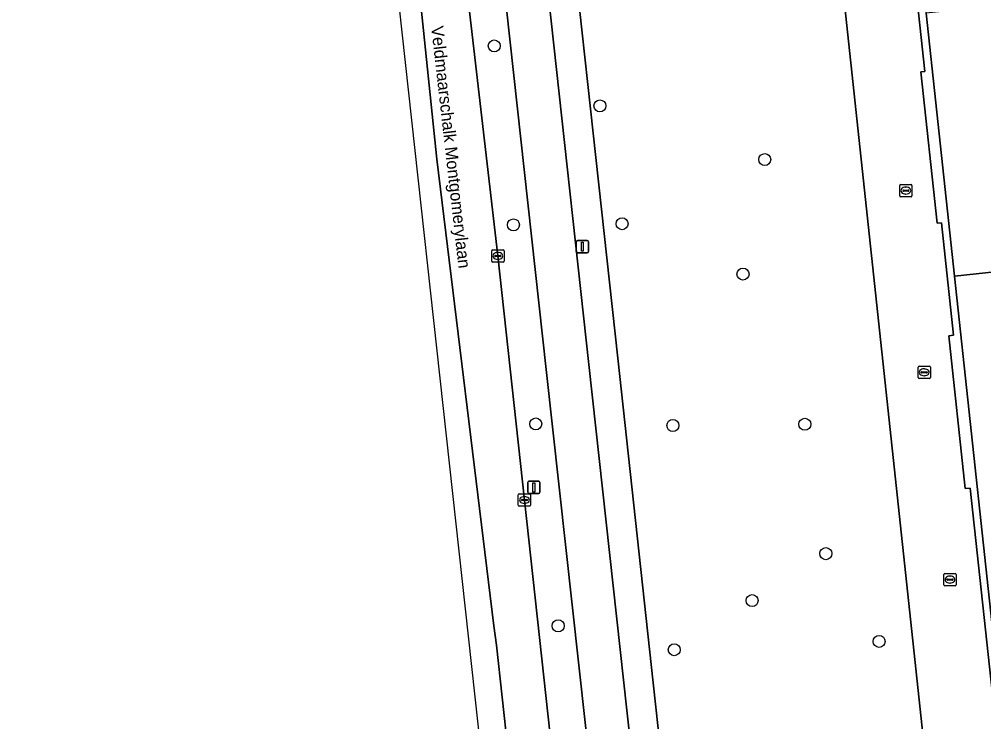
# Model space of a CAD drawing. Extents: x 161248 to 161848, y 384871 to 385383.
# Drawn here: x 161255.9 to 161334.5, y 384938.5 to 384995.7 of the extents above; entities that cross this region are included whole.
import ezdxf

# ---------------------------------------------------------------- set-up
doc = ezdxf.new("R2010")
doc.units = 0
for name, color, linetype in [('IMGEO_Berm_groen', 7, 'Continuous'), ('IMGEO_Boom', 7, 'Continuous'), ('IMGEO_Fietspad_gesloten', 7, 'Continuous'), ('IMGEO_Groenvoorziening', 7, 'Continuous'), ('IMGEO_Kolk', 7, 'Continuous'), ('IMGEO_Lichtmast', 7, 'Continuous'), ('IMGEO_Openbare_ruimte_label', 7, 'Continuous'), ('IMGEO_OVBaan_gesloten', 7, 'Continuous'), ('IMGEO_Pand', 7, 'Continuous'), ('IMGEO_Rijbaan_lokaal_open', 7, 'Continuous'), ('IMGEO_Voetpad_open', 7, 'Continuous')]:
    doc.layers.add(name, color=color, linetype=linetype)

msp = doc.modelspace()

# ---------------------------------------------------------------- linework, layer by layer
at = {"layer": 'IMGEO_Berm_groen'}
for points in [[(161256.654, 385321.916), (161257.172, 385317.445), (161257.661, 385313.23), (161259.702, 385295.859), (161261.967, 385276.513), (161264.604, 385254.141), (161265.807, 385244.078), (161266.037, 385241.979), (161266.267, 385239.966), (161268.56, 385218.577), (161268.655, 385216.841), (161268.939, 385214.138), (161270.794, 385196.453), (161276.441, 385144.086), (161283.784, 385075.774), (161285.879, 385056.617), (161288.02, 385037.301), (161290.772, 385012.005), (161294.901, 384976.402), (161297.066, 384956.529), (161299.154, 384937.372), (161301.048, 384920.049), (161301.427, 384916.232), (161301.431, 384916.18)], [(161304.405, 384916.554), (161304.284, 384917.771), (161304.157, 384919.005), (161298.845, 384967.161), (161292.634, 385023.456), (161286.649, 385075.675), (161279.435, 385144.415)]]:
    msp.add_lwpolyline(points, dxfattribs=at)
at = {"layer": 'IMGEO_Boom'}
for centre in [(161294.607, 384993.498), (161303.217, 384988.619), (161316.632, 384984.247), (161296.171, 384978.931), (161305.015, 384979.023), (161314.862, 384974.927), (161297.98, 384962.719), (161309.152, 384962.595), (161319.896, 384962.694), (161321.608, 384952.16), (161315.604, 384948.334), (161299.814, 384946.281), (161325.944, 384945.018), (161309.27, 384944.341)]:
    msp.add_circle(centre, 0.489, dxfattribs=at)
at = {"layer": 'IMGEO_Fietspad_gesloten'}
for points in [[(161255.931, 385327.627), (161256.339, 385324.574), (161264.625, 385325.002), (161264.745, 385322.761), (161265.427, 385312.935), (161265.987, 385305.638), (161266.061, 385304.636), (161266.954, 385291.9), (161268.918, 385265.585), (161269.728, 385255.799), (161270.412, 385243.981), (161271.091, 385227.08), (161272.519, 385207.639), (161273.278, 385201.438), (161279.435, 385144.415), (161286.649, 385075.675), (161292.634, 385023.456), (161298.845, 384967.161), (161304.157, 384919.005), (161304.284, 384917.771), (161304.405, 384916.554)], [(161307.877, 384916.52), (161307.68, 384918.693), (161302.317, 384967.561), (161296.601, 385019.596)]]:
    msp.add_lwpolyline(points, dxfattribs=at)
at = {"layer": 'IMGEO_Groenvoorziening'}
for points in [[(161299.534, 385014.89), (161304.674, 384968.077), (161307.552, 384941.643), (161310.226, 384917.077)], [(161336.989, 384921.31), (161339.374, 384924.535), (161341.413, 384923.282), (161352.732, 384938.592), (161353.067, 384939.032), (161349.538, 384938.768), (161349.844, 384936.245), (161348.022, 384934.003), (161333.73, 384932.332), (161329.539, 384937.213), (161322.803, 385000)]]:
    msp.add_lwpolyline(points, dxfattribs=at)
at = {"layer": 'IMGEO_Kolk'}
for p, q in [((161327.62, 384981.296), (161327.62, 384982.148)), ((161327.695, 384982.222), (161328.547, 384982.222)), ((161328.108, 384982.002), (161328.133, 384982.002)), ((161328.621, 384982.148), (161328.621, 384981.296)), ((161328.547, 384981.222), (161327.695, 384981.222)), ((161327.879, 384981.716), (161327.879, 384981.728)), ((161328.317, 384981.679), (161327.919, 384981.679)), ((161327.922, 384981.765), (161328.32, 384981.765)), ((161328.131, 384981.442), (161328.106, 384981.442)), ((161328.363, 384981.728), (161328.363, 384981.716)), ((161294.4, 384975.976), (161294.4, 384976.828)), ((161294.475, 384976.902), (161295.327, 384976.902)), ((161294.659, 384976.396), (161294.659, 384976.408)), ((161294.702, 384976.445), (161295.1, 384976.445)), ((161294.888, 384976.682), (161294.913, 384976.682)), ((161295.143, 384976.408), (161295.143, 384976.396)), ((161295.401, 384976.828), (161295.401, 384975.976)), ((161295.327, 384975.902), (161294.475, 384975.902)), ((161295.097, 384976.359), (161294.699, 384976.359)), ((161294.911, 384976.122), (161294.886, 384976.122)), ((161329.119, 384966.5), (161329.119, 384967.352)), ((161329.194, 384967.426), (161330.046, 384967.426)), ((161329.607, 384967.206), (161329.632, 384967.206)), ((161330.12, 384967.352), (161330.12, 384966.5)), ((161330.046, 384966.426), (161329.194, 384966.426)), ((161329.378, 384966.92), (161329.378, 384966.932)), ((161329.816, 384966.883), (161329.418, 384966.883)), ((161329.421, 384966.969), (161329.819, 384966.969)), ((161329.63, 384966.646), (161329.605, 384966.646)), ((161329.862, 384966.932), (161329.862, 384966.92)), ((161296.565, 384956.103), (161296.565, 384956.955)), ((161296.64, 384957.029), (161297.492, 384957.029)), ((161297.053, 384956.809), (161297.078, 384956.809)), ((161297.566, 384956.955), (161297.566, 384956.103)), ((161297.492, 384956.029), (161296.64, 384956.029)), ((161296.824, 384956.523), (161296.824, 384956.535)), ((161297.262, 384956.486), (161296.864, 384956.486)), ((161296.867, 384956.572), (161297.265, 384956.572)), ((161297.076, 384956.249), (161297.051, 384956.249)), ((161297.308, 384956.535), (161297.308, 384956.523)), ((161331.288, 384950.548), (161332.14, 384950.548)), ((161331.213, 384949.622), (161331.213, 384950.474)), ((161331.472, 384950.042), (161331.472, 384950.054)), ((161331.91, 384950.005), (161331.512, 384950.005)), ((161331.515, 384950.091), (161331.913, 384950.091)), ((161331.724, 384949.768), (161331.699, 384949.768)), ((161331.701, 384950.328), (161331.726, 384950.328)), ((161331.956, 384950.054), (161331.956, 384950.042)), ((161332.214, 384950.474), (161332.214, 384949.622)), ((161332.14, 384949.548), (161331.288, 384949.548))]:
    msp.add_line(p, q, dxfattribs=at)
for points in [[(161327.62, 384981.296), (161327.62, 384982.148)], [(161327.695, 384982.222), (161328.547, 384982.222)], [(161328.621, 384982.148), (161328.621, 384981.296)], [(161328.547, 384981.222), (161327.695, 384981.222)], [(161294.4, 384975.976), (161294.4, 384976.828)], [(161294.475, 384976.902), (161295.327, 384976.902)], [(161295.401, 384976.828), (161295.401, 384975.976)], [(161295.327, 384975.902), (161294.475, 384975.902)], [(161329.119, 384966.5), (161329.119, 384967.352)], [(161329.194, 384967.426), (161330.046, 384967.426)], [(161330.12, 384967.352), (161330.12, 384966.5)], [(161330.046, 384966.426), (161329.194, 384966.426)], [(161296.565, 384956.103), (161296.565, 384956.955)], [(161296.64, 384957.029), (161297.492, 384957.029)], [(161297.566, 384956.955), (161297.566, 384956.103)], [(161297.492, 384956.029), (161296.64, 384956.029)], [(161331.288, 384950.548), (161332.14, 384950.548)], [(161331.213, 384949.622), (161331.213, 384950.474)], [(161332.214, 384950.474), (161332.214, 384949.622)], [(161332.14, 384949.548), (161331.288, 384949.548)]]:
    msp.add_lwpolyline(points, dxfattribs=at)
for centre, radius, start, end in [((161327.697, 384982.146), 0.0765, 91.55205, 178.44795), ((161327.697, 384982.146), 0.0765, 91.55205, 178.44795), ((161328.545, 384982.146), 0.0765, 1.55205, 88.44795), ((161328.545, 384982.146), 0.0765, 1.55205, 88.44795), ((161327.697, 384981.298), 0.0765, 181.55205, 268.44795), ((161327.697, 384981.298), 0.0765, 181.55205, 268.44795), ((161327.919, 384981.725), 0.0403, 85.87752, 175.75265), ((161327.916, 384981.715), 0.0366, 178.93798, 274.71019), ((161328.32, 384981.722), 0.043, 264.86636, 352.45326), ((161328.324, 384981.727), 0.0386, 1.73085, 96.63898), ((161328.545, 384981.298), 0.0765, 271.55205, 358.44795), ((161328.545, 384981.298), 0.0765, 271.55205, 358.44795), ((161294.477, 384976.826), 0.0765, 91.55205, 178.44795), ((161294.477, 384976.826), 0.0765, 91.55205, 178.44795), ((161294.699, 384976.405), 0.0403, 85.87752, 175.75265), ((161295.104, 384976.407), 0.0386, 1.73085, 96.63898), ((161295.325, 384976.826), 0.0765, 1.55205, 88.44795), ((161295.325, 384976.826), 0.0765, 1.55205, 88.44795), ((161294.477, 384975.978), 0.0765, 181.55205, 268.44795), ((161294.477, 384975.978), 0.0765, 181.55205, 268.44795), ((161294.696, 384976.395), 0.0366, 178.93798, 274.71019), ((161295.1, 384976.402), 0.043, 264.86636, 352.45326), ((161295.325, 384975.978), 0.0765, 271.55205, 358.44795), ((161295.325, 384975.978), 0.0765, 271.55205, 358.44795), ((161329.196, 384967.35), 0.0765, 91.55205, 178.44795), ((161329.196, 384967.35), 0.0765, 91.55205, 178.44795), ((161330.044, 384967.35), 0.0765, 1.55205, 88.44795), ((161330.044, 384967.35), 0.0765, 1.55205, 88.44795), ((161329.196, 384966.502), 0.0765, 181.55205, 268.44795), ((161329.196, 384966.502), 0.0765, 181.55205, 268.44795), ((161329.418, 384966.929), 0.0403, 85.87752, 175.75265), ((161329.415, 384966.919), 0.0366, 178.93798, 274.71019), ((161329.819, 384966.926), 0.043, 264.86636, 352.45326), ((161329.823, 384966.931), 0.0386, 1.73085, 96.63898), ((161330.044, 384966.502), 0.0765, 271.55205, 358.44795), ((161330.044, 384966.502), 0.0765, 271.55205, 358.44795), ((161296.642, 384956.953), 0.0765, 91.55205, 178.44795), ((161296.642, 384956.953), 0.0765, 91.55205, 178.44795), ((161297.49, 384956.953), 0.0765, 1.55205, 88.44795), ((161297.49, 384956.953), 0.0765, 1.55205, 88.44795), ((161296.642, 384956.105), 0.0765, 181.55205, 268.44795), ((161296.642, 384956.105), 0.0765, 181.55205, 268.44795), ((161296.864, 384956.532), 0.0403, 85.87752, 175.75265), ((161296.861, 384956.522), 0.0366, 178.93798, 274.71019), ((161297.265, 384956.529), 0.043, 264.86636, 352.45326), ((161297.269, 384956.534), 0.0386, 1.73085, 96.63898), ((161297.49, 384956.105), 0.0765, 271.55205, 358.44795), ((161297.49, 384956.105), 0.0765, 271.55205, 358.44795), ((161331.29, 384950.472), 0.0765, 91.55205, 178.44795), ((161331.29, 384950.472), 0.0765, 91.55205, 178.44795), ((161332.138, 384950.472), 0.0765, 1.55205, 88.44795), ((161332.138, 384950.472), 0.0765, 1.55205, 88.44795), ((161331.512, 384950.051), 0.0403, 85.87752, 175.75265), ((161331.509, 384950.041), 0.0366, 178.93798, 274.71019), ((161331.913, 384950.048), 0.043, 264.86636, 352.45326), ((161331.917, 384950.053), 0.0386, 1.73085, 96.63898), ((161331.29, 384949.624), 0.0765, 181.55205, 268.44795), ((161331.29, 384949.624), 0.0765, 181.55205, 268.44795), ((161332.138, 384949.624), 0.0765, 271.55205, 358.44795), ((161332.138, 384949.624), 0.0765, 271.55205, 358.44795)]:
    msp.add_arc(centre, radius, start, end, dxfattribs=at)
for centre, major_axis, ratio, start_param, end_param in [((161328.107, 384981.722), (-0.387, 0.002), 0.722429, 4.712389, 7.853982), ((161328.132, 384981.722), (-0.39, 0.002), 0.717154, 1.570796, 4.712389), ((161294.887, 384976.402), (-0.387, 0.002), 0.722429, 4.712389, 7.853982), ((161294.912, 384976.402), (-0.39, 0.002), 0.717154, 1.570796, 4.712389), ((161329.606, 384966.926), (-0.387, 0.002), 0.722429, 4.712389, 7.853982), ((161329.631, 384966.926), (-0.39, 0.002), 0.717154, 1.570796, 4.712389), ((161297.052, 384956.529), (-0.387, 0.002), 0.722429, 4.712389, 7.853982), ((161297.077, 384956.529), (-0.39, 0.002), 0.717154, 1.570796, 4.712389), ((161331.7, 384950.048), (-0.387, 0.002), 0.722429, 4.712389, 7.853982), ((161331.725, 384950.048), (-0.39, 0.002), 0.717154, 1.570796, 4.712389)]:
    msp.add_ellipse(centre, major_axis=major_axis, ratio=ratio, start_param=start_param, end_param=end_param, dxfattribs=at)
at = {"layer": 'IMGEO_Lichtmast'}
for p, q in [((161301.289, 384976.754), (161301.289, 384977.554)), ((161301.289, 384977.554), (161301.289, 384976.754)), ((161301.389, 384977.654), (161302.179, 384977.654)), ((161302.179, 384977.654), (161301.389, 384977.654)), ((161302.279, 384977.554), (161302.279, 384976.754)), ((161302.279, 384976.754), (161302.279, 384977.554)), ((161302.179, 384976.654), (161301.389, 384976.654)), ((161301.389, 384976.654), (161302.179, 384976.654)), ((161297.335, 384957.154), (161297.335, 384957.954)), ((161297.335, 384957.954), (161297.335, 384957.154)), ((161297.435, 384958.054), (161298.225, 384958.054)), ((161298.225, 384958.054), (161297.435, 384958.054)), ((161298.325, 384957.954), (161298.325, 384957.154)), ((161298.325, 384957.154), (161298.325, 384957.954)), ((161298.225, 384957.054), (161297.435, 384957.054)), ((161297.435, 384957.054), (161298.225, 384957.054))]:
    msp.add_line(p, q, dxfattribs=at)
for points in [[(161301.709, 384977.529), (161301.859, 384977.529), (161301.859, 384976.779), (161301.709, 384976.779), (161301.709, 384977.529)], [(161297.755, 384957.929), (161297.905, 384957.929), (161297.905, 384957.179), (161297.755, 384957.179), (161297.755, 384957.929)]]:
    msp.add_lwpolyline(points, dxfattribs=at)
for centre, start, end in [((161301.389, 384977.554), 90, 180), ((161301.389, 384977.554), 90, 180), ((161302.179, 384977.554), 0, 90), ((161302.179, 384977.554), 360, 90), ((161301.389, 384976.754), 180, 270), ((161301.389, 384976.754), 180, 270), ((161302.179, 384976.754), 270, 0), ((161302.179, 384976.754), 270, 0), ((161297.435, 384957.954), 90, 180), ((161297.435, 384957.954), 90, 180), ((161298.225, 384957.954), 0, 90), ((161298.225, 384957.954), 360, 90), ((161297.435, 384957.154), 180, 270), ((161297.435, 384957.154), 180, 270), ((161298.225, 384957.154), 270, 0), ((161298.225, 384957.154), 270, 0)]:
    msp.add_arc(centre, 0.1, start, end, dxfattribs=at)
at = {"layer": 'IMGEO_OVBaan_gesloten'}
msp.add_lwpolyline([(161295.965, 384918.881), (161297.553, 384919.307), (161294.791, 384944.716), (161294.575, 384946.289), (161289.927, 384984.269), (161281.959, 385061.27), (161278.495, 385092.054), (161272.888, 385143.697), (161270.729, 385143.46), (161284.246, 385020.36), (161293.774, 384933.589), (161295.965, 384918.881)], dxfattribs=at)
msp.add_lwpolyline([(161283.784, 385075.774), (161276.441, 385144.086), (161272.888, 385143.697), (161278.495, 385092.054), (161281.959, 385061.27), (161289.927, 384984.269), (161294.575, 384946.289), (161294.791, 384944.716), (161297.553, 384919.307), (161301.048, 384920.049), (161299.154, 384937.372), (161297.066, 384956.529), (161294.901, 384976.402), (161290.772, 385012.005), (161288.02, 385037.301), (161285.879, 385056.617)], close=True, dxfattribs=at)
at = {"layer": 'IMGEO_Pand'}
for points in [[(161345.639, 384981.819), (161344.847, 384989.184), (161345.626, 384989.268), (161345.261, 384992.657), (161344.504, 384992.575), (161343.986, 384997.395), (161345.22, 384997.527), (161345.188, 384997.822), (161329.788, 384996.166), (161332.09, 384974.761), (161347.464, 384976.414), (161347.432, 384976.709), (161346.267, 384976.583), (161345.763, 384981.275), (161347.976, 384981.513), (161347.916, 384982.064)], [(161349.099, 384971.364), (161346.806, 384971.118), (161346.282, 384975.989), (161347.495, 384976.119), (161347.464, 384976.414), (161332.09, 384974.761), (161335.907, 384939.267), (161352.34, 384941.034), (161351.394, 384949.836), (161349.145, 384949.594), (161348.631, 384954.373), (161349.881, 384954.507), (161349.815, 384955.119), (161348.591, 384954.987), (161348.072, 384959.82), (161348.677, 384959.885), (161348.309, 384963.303), (161347.699, 384963.238), (161346.913, 384970.539), (161349.162, 384970.781)]]:
    msp.add_lwpolyline(points, close=True, dxfattribs=at)
at = {"layer": 'IMGEO_Rijbaan_lokaal_open'}
for points in [[(161326.219, 385023.721), (161335.826, 385024.754), (161335.778, 385025.258), (161326.818, 385024.285), (161326.594, 385026.253), (161319.802, 385024.058), (161320.382, 385022.568), (161322.803, 385000), (161329.539, 384937.213), (161333.73, 384932.332), (161348.022, 384934.003), (161349.844, 384936.245), (161349.538, 384938.768), (161353.067, 384939.032)], [(161354.608, 384941.218), (161352.588, 384941.054), (161352.645, 384940.528), (161335.385, 384938.672), (161333.36, 384957.504), (161332.965, 384957.461), (161331.628, 384969.898), (161332.002, 384969.938), (161331.017, 384979.097), (161330.667, 384979.059), (161329.341, 384991.388), (161329.661, 384991.422), (161328.734, 385000), (161328.683, 385000.47), (161328.371, 385000.44), (161327.034, 385012.879), (161327.381, 385012.916), (161326.219, 385023.721)]]:
    msp.add_lwpolyline(points, dxfattribs=at)
at = {"layer": 'IMGEO_Voetpad_open'}
for points in [[(161335.826, 385024.754), (161326.219, 385023.721), (161327.381, 385012.916), (161327.034, 385012.879), (161328.371, 385000.44), (161328.683, 385000.47), (161328.734, 385000), (161329.661, 384991.422), (161329.341, 384991.388), (161330.667, 384979.059), (161331.017, 384979.097), (161332.002, 384969.938), (161331.628, 384969.898), (161332.965, 384957.461), (161333.36, 384957.504), (161335.385, 384938.672)], [(161335.907, 384939.267), (161332.09, 384974.761), (161329.788, 384996.166), (161329.376, 385000), (161326.879, 385023.217), (161335.88, 385024.185)], [(161296.601, 385019.596), (161302.317, 384967.561), (161307.68, 384918.693), (161307.877, 384916.52)], [(161310.226, 384917.077), (161307.552, 384941.643), (161304.674, 384968.077), (161299.534, 385014.89)]]:
    msp.add_lwpolyline(points, dxfattribs=at)

# ---------------------------------------------------------------- texts
at = {"layer": 'IMGEO_Openbare_ruimte_label'}
msp.add_text('Veldmaarschalk Montgomerylaan', height=1, rotation=276.48566, dxfattribs=at).set_placement((161289.467, 384995.066))

doc.saveas('drawing.dxf')
